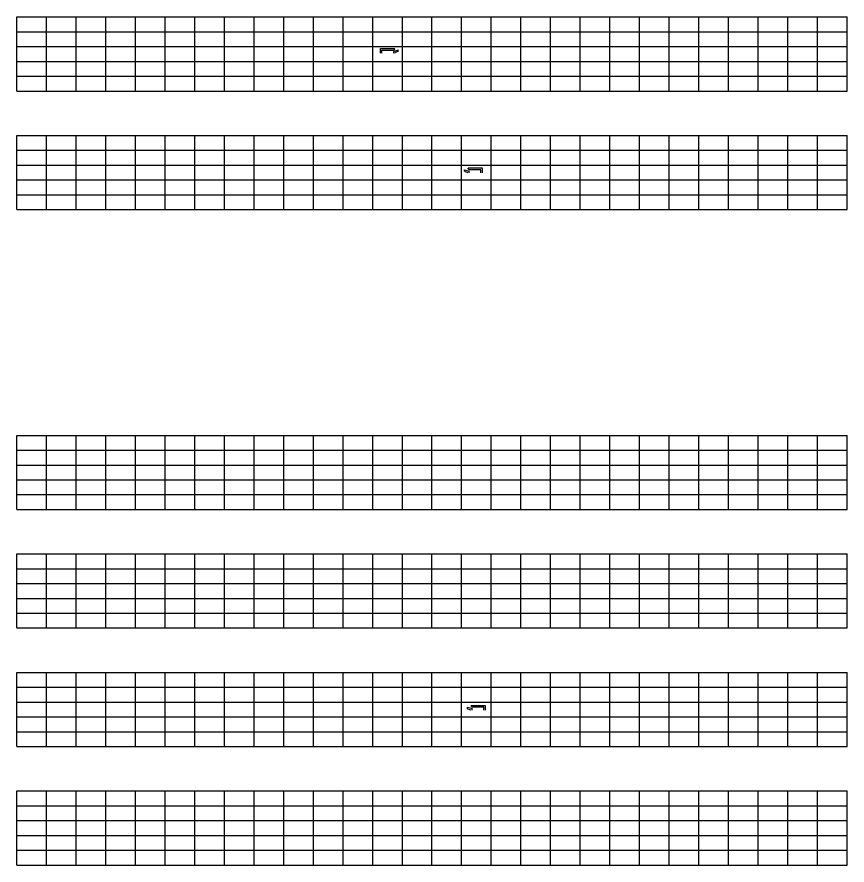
# Model space of a CAD drawing. Extents: x 1374311 to 1383814, y 384102 to 406278.
# Drawn here: x 1377537.5 to 1377817.5, y 384718.1 to 385004.3 of the extents above; entities that cross this region are included whole.
import ezdxf

# ---------------------------------------------------------------- set-up
doc = ezdxf.new("R2010")
doc.units = 0
doc.layers.add('R_Border Prem', color=7, linetype='Continuous')
doc.layers.add('R_Grid', color=7, linetype='Continuous')

msp = doc.modelspace()

# ---------------------------------------------------------------- linework, layer by layer
at = {"layer": 'R_Border Prem'}
for p, q in [((1377660.11, 384993.64), (1377664.86, 384993.64)), ((1377660.11, 384992.14), (1377660.11, 384993.64)), ((1377660.61, 384992.14), (1377660.61, 384993.14)), ((1377660.61, 384993.14), (1377664.61, 384993.14)), ((1377664.94, 384993.48), (1377664.61, 384993.14)), ((1377666.11, 384993.16), (1377664.61, 384992.64)), ((1377664.61, 384992.14), (1377664.61, 384992.64)), ((1377664.94, 384993.48), (1377664.86, 384993.64)), ((1377666.11, 384992.63), (1377665.11, 384992.28)), ((1377665.11, 384992.14), (1377665.11, 384992.28)), ((1377688.52, 384952.75), (1377690.02, 384952.23)), ((1377688.52, 384952.22), (1377689.52, 384951.87)), ((1377689.52, 384951.73), (1377689.52, 384951.87)), ((1377689.69, 384953.06), (1377689.77, 384953.23)), ((1377689.69, 384953.06), (1377690.02, 384952.73)), ((1377694.52, 384953.23), (1377689.77, 384953.23)), ((1377694.02, 384952.73), (1377690.02, 384952.73)), ((1377690.02, 384951.73), (1377690.02, 384952.23)), ((1377694.02, 384951.73), (1377694.02, 384952.73)), ((1377694.52, 384951.73), (1377694.52, 384953.23)), ((1377689.52, 384771.4), (1377691.02, 384770.88)), ((1377690.69, 384771.72), (1377690.77, 384771.88)), ((1377690.69, 384771.72), (1377691.02, 384771.38)), ((1377695.52, 384771.88), (1377690.77, 384771.88)), ((1377695.02, 384771.38), (1377691.02, 384771.38)), ((1377695.02, 384770.38), (1377695.02, 384771.38)), ((1377695.52, 384770.38), (1377695.52, 384771.88)), ((1377689.52, 384770.87), (1377690.52, 384770.53)), ((1377690.52, 384770.38), (1377690.52, 384770.53)), ((1377691.02, 384770.38), (1377691.02, 384770.88))]:
    msp.add_line(p, q, dxfattribs=at)
for points in [[(1377666.11, 384992.63), (1377666.11, 384993.16)], [(1377688.52, 384952.22), (1377688.52, 384952.75)], [(1377689.52, 384770.87), (1377689.52, 384771.4)]]:
    msp.add_lwpolyline(points, dxfattribs=at)
at = {"layer": 'R_Grid'}
for p, q in [((1377537.52, 385004.32), (1377817.52, 385004.32)), ((1377537.52, 384979.32), (1377537.52, 385004.32)), ((1377547.52, 384979.32), (1377547.52, 385004.32)), ((1377557.52, 384979.32), (1377557.52, 385004.32)), ((1377567.52, 384979.32), (1377567.52, 385004.32)), ((1377577.52, 384979.32), (1377577.52, 385004.32)), ((1377587.52, 384979.32), (1377587.52, 385004.32)), ((1377597.52, 384979.32), (1377597.52, 385004.32)), ((1377607.52, 384979.32), (1377607.52, 385004.32)), ((1377617.52, 384979.32), (1377617.52, 385004.32)), ((1377627.52, 384979.32), (1377627.52, 385004.32)), ((1377637.52, 384979.32), (1377637.52, 385004.32)), ((1377647.52, 384979.32), (1377647.52, 385004.32)), ((1377657.52, 384979.32), (1377657.52, 385004.32)), ((1377667.52, 384979.32), (1377667.52, 385004.32)), ((1377677.52, 384979.32), (1377677.52, 385004.32)), ((1377687.52, 384979.32), (1377687.52, 385004.32)), ((1377697.52, 384979.32), (1377697.52, 385004.32)), ((1377707.52, 384979.32), (1377707.52, 385004.32)), ((1377717.52, 384979.32), (1377717.52, 385004.32)), ((1377727.52, 384979.32), (1377727.52, 385004.32)), ((1377737.52, 384979.32), (1377737.52, 385004.32)), ((1377747.52, 384979.32), (1377747.52, 385004.32)), ((1377757.52, 384979.32), (1377757.52, 385004.32)), ((1377767.52, 384979.32), (1377767.52, 385004.32)), ((1377777.52, 384979.32), (1377777.52, 385004.32)), ((1377787.52, 384979.32), (1377787.52, 385004.32)), ((1377797.52, 384979.32), (1377797.52, 385004.32)), ((1377807.52, 384979.32), (1377807.52, 385004.32)), ((1377817.52, 384979.32), (1377817.52, 385004.32)), ((1377537.52, 384999.32), (1377817.52, 384999.32)), ((1377537.52, 384994.32), (1377817.52, 384994.32)), ((1377537.52, 384989.32), (1377817.52, 384989.32)), ((1377537.52, 384984.32), (1377817.52, 384984.32)), ((1377537.52, 384979.32), (1377817.52, 384979.32)), ((1377537.52, 384964.32), (1377817.52, 384964.32)), ((1377537.52, 384939.32), (1377537.52, 384964.32)), ((1377547.52, 384939.32), (1377547.52, 384964.32)), ((1377557.52, 384939.32), (1377557.52, 384964.32)), ((1377567.52, 384939.32), (1377567.52, 384964.32)), ((1377577.52, 384939.32), (1377577.52, 384964.32)), ((1377587.52, 384939.32), (1377587.52, 384964.32)), ((1377597.52, 384939.32), (1377597.52, 384964.32)), ((1377607.52, 384939.32), (1377607.52, 384964.32)), ((1377617.52, 384939.32), (1377617.52, 384964.32)), ((1377627.52, 384939.32), (1377627.52, 384964.32)), ((1377637.52, 384939.32), (1377637.52, 384964.32)), ((1377647.52, 384939.32), (1377647.52, 384964.32)), ((1377657.52, 384939.32), (1377657.52, 384964.32)), ((1377667.52, 384939.32), (1377667.52, 384964.32)), ((1377677.52, 384939.32), (1377677.52, 384964.32)), ((1377687.52, 384939.32), (1377687.52, 384964.32)), ((1377697.52, 384939.32), (1377697.52, 384964.32)), ((1377707.52, 384939.32), (1377707.52, 384964.32)), ((1377717.52, 384939.32), (1377717.52, 384964.32)), ((1377727.52, 384939.32), (1377727.52, 384964.32)), ((1377737.52, 384939.32), (1377737.52, 384964.32)), ((1377747.52, 384939.32), (1377747.52, 384964.32)), ((1377757.52, 384939.32), (1377757.52, 384964.32)), ((1377767.52, 384939.32), (1377767.52, 384964.32)), ((1377777.52, 384939.32), (1377777.52, 384964.32)), ((1377787.52, 384939.32), (1377787.52, 384964.32)), ((1377797.52, 384939.32), (1377797.52, 384964.32)), ((1377807.52, 384939.32), (1377807.52, 384964.32)), ((1377817.52, 384939.32), (1377817.52, 384964.32)), ((1377537.52, 384959.32), (1377817.52, 384959.32)), ((1377537.52, 384954.32), (1377817.52, 384954.32)), ((1377537.52, 384949.32), (1377817.52, 384949.32)), ((1377537.52, 384944.32), (1377817.52, 384944.32)), ((1377537.52, 384939.32), (1377817.52, 384939.32)), ((1377537.52, 384863.1), (1377817.52, 384863.1)), ((1377537.52, 384838.1), (1377537.52, 384863.1)), ((1377547.52, 384838.1), (1377547.52, 384863.1)), ((1377557.52, 384838.1), (1377557.52, 384863.1)), ((1377567.52, 384838.1), (1377567.52, 384863.1)), ((1377577.52, 384838.1), (1377577.52, 384863.1)), ((1377587.52, 384838.1), (1377587.52, 384863.1)), ((1377597.52, 384838.1), (1377597.52, 384863.1)), ((1377607.52, 384838.1), (1377607.52, 384863.1)), ((1377617.52, 384838.1), (1377617.52, 384863.1)), ((1377627.52, 384838.1), (1377627.52, 384863.1)), ((1377637.52, 384838.1), (1377637.52, 384863.1)), ((1377647.52, 384838.1), (1377647.52, 384863.1)), ((1377657.52, 384838.1), (1377657.52, 384863.1)), ((1377667.52, 384838.1), (1377667.52, 384863.1)), ((1377677.52, 384838.1), (1377677.52, 384863.1)), ((1377687.52, 384838.1), (1377687.52, 384863.1)), ((1377697.52, 384838.1), (1377697.52, 384863.1)), ((1377707.52, 384838.1), (1377707.52, 384863.1)), ((1377717.52, 384838.1), (1377717.52, 384863.1)), ((1377727.52, 384838.1), (1377727.52, 384863.1)), ((1377737.52, 384838.1), (1377737.52, 384863.1)), ((1377747.52, 384838.1), (1377747.52, 384863.1)), ((1377757.52, 384838.1), (1377757.52, 384863.1)), ((1377767.52, 384838.1), (1377767.52, 384863.1)), ((1377777.52, 384838.1), (1377777.52, 384863.1)), ((1377787.52, 384838.1), (1377787.52, 384863.1)), ((1377797.52, 384838.1), (1377797.52, 384863.1)), ((1377807.52, 384838.1), (1377807.52, 384863.1)), ((1377817.52, 384838.1), (1377817.52, 384863.1)), ((1377537.52, 384858.1), (1377817.52, 384858.1)), ((1377537.52, 384853.1), (1377817.52, 384853.1)), ((1377537.52, 384848.1), (1377817.52, 384848.1)), ((1377537.52, 384843.1), (1377817.52, 384843.1)), ((1377537.52, 384838.1), (1377817.52, 384838.1)), ((1377537.52, 384823.1), (1377817.52, 384823.1)), ((1377537.52, 384798.1), (1377537.52, 384823.1)), ((1377547.52, 384798.1), (1377547.52, 384823.1)), ((1377557.52, 384798.1), (1377557.52, 384823.1)), ((1377567.52, 384798.1), (1377567.52, 384823.1)), ((1377577.52, 384798.1), (1377577.52, 384823.1)), ((1377587.52, 384798.1), (1377587.52, 384823.1)), ((1377597.52, 384798.1), (1377597.52, 384823.1)), ((1377607.52, 384798.1), (1377607.52, 384823.1)), ((1377617.52, 384798.1), (1377617.52, 384823.1)), ((1377627.52, 384798.1), (1377627.52, 384823.1)), ((1377637.52, 384798.1), (1377637.52, 384823.1)), ((1377647.52, 384798.1), (1377647.52, 384823.1)), ((1377657.52, 384798.1), (1377657.52, 384823.1)), ((1377667.52, 384798.1), (1377667.52, 384823.1)), ((1377677.52, 384798.1), (1377677.52, 384823.1)), ((1377687.52, 384798.1), (1377687.52, 384823.1)), ((1377697.52, 384798.1), (1377697.52, 384823.1)), ((1377707.52, 384798.1), (1377707.52, 384823.1)), ((1377717.52, 384798.1), (1377717.52, 384823.1)), ((1377727.52, 384798.1), (1377727.52, 384823.1)), ((1377737.52, 384798.1), (1377737.52, 384823.1)), ((1377747.52, 384798.1), (1377747.52, 384823.1)), ((1377757.52, 384798.1), (1377757.52, 384823.1)), ((1377767.52, 384798.1), (1377767.52, 384823.1)), ((1377777.52, 384798.1), (1377777.52, 384823.1)), ((1377787.52, 384798.1), (1377787.52, 384823.1)), ((1377797.52, 384798.1), (1377797.52, 384823.1)), ((1377807.52, 384798.1), (1377807.52, 384823.1)), ((1377817.52, 384798.1), (1377817.52, 384823.1)), ((1377537.52, 384818.1), (1377817.52, 384818.1)), ((1377537.52, 384813.1), (1377817.52, 384813.1)), ((1377537.52, 384808.1), (1377817.52, 384808.1)), ((1377537.52, 384803.1), (1377817.52, 384803.1)), ((1377537.52, 384798.1), (1377817.52, 384798.1)), ((1377537.52, 384783.1), (1377817.52, 384783.1)), ((1377537.52, 384758.1), (1377537.52, 384783.1)), ((1377547.52, 384758.1), (1377547.52, 384783.1)), ((1377557.52, 384758.1), (1377557.52, 384783.1)), ((1377567.52, 384758.1), (1377567.52, 384783.1)), ((1377577.52, 384758.1), (1377577.52, 384783.1)), ((1377587.52, 384758.1), (1377587.52, 384783.1)), ((1377597.52, 384758.1), (1377597.52, 384783.1)), ((1377607.52, 384758.1), (1377607.52, 384783.1)), ((1377617.52, 384758.1), (1377617.52, 384783.1)), ((1377627.52, 384758.1), (1377627.52, 384783.1)), ((1377637.52, 384758.1), (1377637.52, 384783.1)), ((1377647.52, 384758.1), (1377647.52, 384783.1)), ((1377657.52, 384758.1), (1377657.52, 384783.1)), ((1377667.52, 384758.1), (1377667.52, 384783.1)), ((1377677.52, 384758.1), (1377677.52, 384783.1)), ((1377687.52, 384758.1), (1377687.52, 384783.1)), ((1377697.52, 384758.1), (1377697.52, 384783.1)), ((1377707.52, 384758.1), (1377707.52, 384783.1)), ((1377717.52, 384758.1), (1377717.52, 384783.1)), ((1377727.52, 384758.1), (1377727.52, 384783.1)), ((1377737.52, 384758.1), (1377737.52, 384783.1)), ((1377747.52, 384758.1), (1377747.52, 384783.1)), ((1377757.52, 384758.1), (1377757.52, 384783.1)), ((1377767.52, 384758.1), (1377767.52, 384783.1)), ((1377777.52, 384758.1), (1377777.52, 384783.1)), ((1377787.52, 384758.1), (1377787.52, 384783.1)), ((1377797.52, 384758.1), (1377797.52, 384783.1)), ((1377807.52, 384758.1), (1377807.52, 384783.1)), ((1377817.52, 384758.1), (1377817.52, 384783.1)), ((1377537.52, 384778.1), (1377817.52, 384778.1)), ((1377537.52, 384773.1), (1377817.52, 384773.1)), ((1377537.52, 384768.1), (1377817.52, 384768.1)), ((1377537.52, 384763.1), (1377817.52, 384763.1)), ((1377537.52, 384758.1), (1377817.52, 384758.1)), ((1377537.52, 384743.1), (1377817.52, 384743.1)), ((1377537.52, 384718.1), (1377537.52, 384743.1)), ((1377547.52, 384718.1), (1377547.52, 384743.1)), ((1377557.52, 384718.1), (1377557.52, 384743.1)), ((1377567.52, 384718.1), (1377567.52, 384743.1)), ((1377577.52, 384718.1), (1377577.52, 384743.1)), ((1377587.52, 384718.1), (1377587.52, 384743.1)), ((1377597.52, 384718.1), (1377597.52, 384743.1)), ((1377607.52, 384718.1), (1377607.52, 384743.1)), ((1377617.52, 384718.1), (1377617.52, 384743.1)), ((1377627.52, 384718.1), (1377627.52, 384743.1)), ((1377637.52, 384718.1), (1377637.52, 384743.1)), ((1377647.52, 384718.1), (1377647.52, 384743.1)), ((1377657.52, 384718.1), (1377657.52, 384743.1)), ((1377667.52, 384718.1), (1377667.52, 384743.1)), ((1377677.52, 384718.1), (1377677.52, 384743.1)), ((1377687.52, 384718.1), (1377687.52, 384743.1)), ((1377697.52, 384718.1), (1377697.52, 384743.1)), ((1377707.52, 384718.1), (1377707.52, 384743.1)), ((1377717.52, 384718.1), (1377717.52, 384743.1)), ((1377727.52, 384718.1), (1377727.52, 384743.1)), ((1377737.52, 384718.1), (1377737.52, 384743.1)), ((1377747.52, 384718.1), (1377747.52, 384743.1)), ((1377757.52, 384718.1), (1377757.52, 384743.1)), ((1377767.52, 384718.1), (1377767.52, 384743.1)), ((1377777.52, 384718.1), (1377777.52, 384743.1)), ((1377787.52, 384718.1), (1377787.52, 384743.1)), ((1377797.52, 384718.1), (1377797.52, 384743.1)), ((1377807.52, 384718.1), (1377807.52, 384743.1)), ((1377817.52, 384718.1), (1377817.52, 384743.1)), ((1377537.52, 384738.1), (1377817.52, 384738.1)), ((1377537.52, 384733.1), (1377817.52, 384733.1)), ((1377537.52, 384728.1), (1377817.52, 384728.1)), ((1377537.52, 384723.1), (1377817.52, 384723.1)), ((1377537.52, 384718.1), (1377817.52, 384718.1))]:
    msp.add_line(p, q, dxfattribs=at)

doc.saveas('drawing.dxf')
